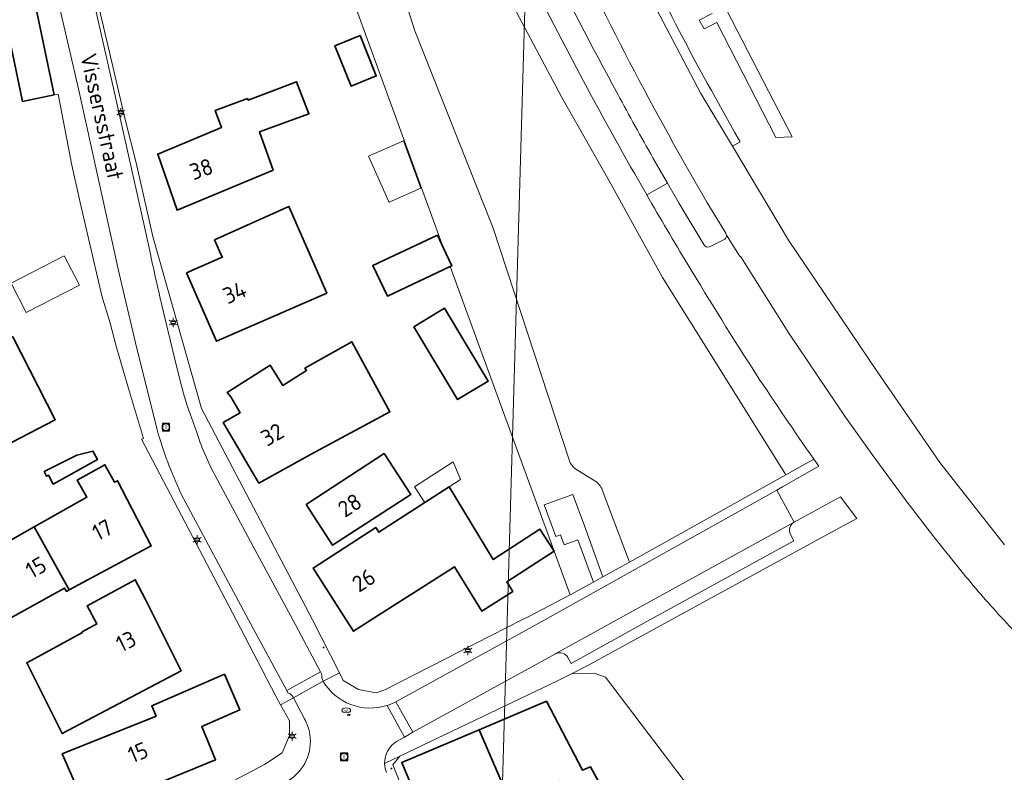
# Model space of a CAD drawing. Header units: metres. Extents: x 140853 to 145288, y 474558 to 480269.
# Tile 402 of 428: x 144626 to 144735, y 479233 to 479316. Entities that reach past the tile are written whole.
import ezdxf
from ezdxf.enums import TextEntityAlignment as Align

# ---------------------------------------------------------------- set-up
doc = ezdxf.new("R2010")
doc.units = ezdxf.units.M
doc.header["$MEASUREMENT"] = 0
for name, color, linetype, lineweight in [('B-WE-GR-BEPLANTING_CULTUUR_BOSPLANTSOEN-G', 90, 'GR-PLANTSOEN', 18), ('B-WE-GR-BEPLANTING_CULTUUR_HEESTERS-G', 90, 'Continuous', 18), ('B-WE-GR-GRAS_KRUIDENRIJK-G', 80, 'Continuous', 18), ('B-WE-IE-TERREINAFSCHEIDING_KUNSTMATIG_HEKWERK-G', 20, 'IE-TERREINAFSCHEIDING-KUNSTMATIG', 18), ('B-WE-KL-ET_LS_OV_LICHTMAST-S', 190, 'Continuous', 18), ('B-WE-KL-WATER_BRANDLEIDING_PUT-S', 150, 'Continuous', 18), ('B-WE-KL-WATER_PUT-S', 170, 'Continuous', 18), ('B-WE-OG-BEBOUWING-G', 7, 'Continuous', 35), ('B-WE-OG-BEBOUWING_BIJGEBOUW-G', 7, 'Continuous', 18), ('B-WE-OG-BEBOUWING_HUISNUMMER-T18', 10, 'Continuous', 18), ('B-WE-OG-BEBOUWING_LUIFEL-G', 7, 'Continuous', 18), ('B-WE-OG-BEBOUWING_STRAATNAAM-T18', 10, 'Continuous', 18), ('B-WE-OG-HULPLIJN-G', 50, 'Continuous', 18), ('B-WE-OG-TERREIN_ERF-G', 7, 'Continuous', 18), ('B-WE-RI-GWA_RIOOLPUT-S', 30, 'Continuous', 18), ('B-WE-VH-VERHARDING_ASFALT-G', 252, 'Continuous', 18), ('B-WE-VH-VERHARDING_BETONSTRAATSTEEN-G', 252, 'Continuous', 18), ('B-WE-VH-VERHARDING_STRAATBAKSTEEN-G', 252, 'Continuous', 18), ('B-WE-VH-VERHARDING_TEGEL-G', 252, 'Continuous', 18), ('X-XX-XX-ALGEMEEN-S', 7, 'Continuous', 18)]:
    doc.layers.add(name, color=color, linetype=linetype, lineweight=lineweight)
doc.styles.add('NLCS-ISO', font='txt')
doc.linetypes.add('GR-PLANTSOEN', pattern='A,0,[179,NLCS.shx,S=2,R=0,X=0,Y=0],-4', length=4)
doc.linetypes.add('IE-TERREINAFSCHEIDING-KUNSTMATIG', pattern='A,4,[82,NLCS.shx,S=0.75,R=90,X=0,Y=0],4,-2', length=10)

# ---------------------------------------------------------------- blocks, each defined once
blk = doc.blocks.new('SIE-WEG_AFVALBAK_TYPE_01')
for radius in [0.25, 0.156]:
    blk.add_circle((0, 0), radius)
blk = doc.blocks.new('B-SIE-WEG_LICHTMAST-SO')
at = {"ltscale": 0.1}
for p, q in [((-1.1, 0.63), (-2.19, 1.27)), ((0, 1.27), (0, 2.53)), ((1.1, 0.63), (2.19, 1.27)), ((-1.1, -0.63), (-2.19, -1.27)), ((0, -1.27), (0, -2.53)), ((1.1, -0.63), (2.19, -1.27))]:
    blk.add_line(p, q, dxfattribs=at)
at = {"flags": 128}
for points in [[(-1.16, 0.5), (1.16, 0.5)], [(-1.16, -0.5), (1.16, -0.5)]]:
    blk.add_lwpolyline(points, dxfattribs=at)
at = {"ltscale": 0.1}
blk.add_circle((0, 0), 1.27, dxfattribs=at)
at = {"style": 'NLCS-ISO'}
blk.add_attdef('TYPE', text='', height=1.8, dxfattribs=at).set_placement((0, 2.53), align=Align.BOTTOM_CENTER)
blk = doc.blocks.new('SRI-PUT_INSPECTIE-SO')
at = {"lineweight": -3, "flags": 128}
blk.add_lwpolyline([(-2, -2), (2, -2), (2, 2), (-2, 2)], close=True, dxfattribs=at)
at = {"lineweight": -3, "ltscale": 1.5}
blk.add_circle((0, 0), 2, dxfattribs=at)
at = {"ltscale": 0.1, "style": 'NLCS-ISO'}
blk.add_text('I', height=2.5, dxfattribs=at).set_placement((0, -0.01), align=Align.MIDDLE_CENTER)
blk = doc.blocks.new('SKL-WATERLEIDINGPUT-SO')
at = {"color": 0, "linetype": 'ByBlock', "lineweight": 18}
blk.add_ellipse((0, 0), major_axis=(2.5, 0), ratio=0.54, dxfattribs=at)
at = {"color": 0, "linetype": 'ByBlock', "lineweight": 18, "style": 'NLCS-ISO'}
blk.add_text('wl', height=1.8, dxfattribs=at).set_placement((0, 0), align=Align.MIDDLE_CENTER)
blk = doc.blocks.new('SIE-WEG_STRAATPOT_BRANDKRAAN-SO')
blk.add_ellipse((0, 0), major_axis=(-0.729, 0), ratio=0.685994)
at = {"style": 'NLCS-ISO'}
blk.add_text('BR', height=0.4, dxfattribs=at).set_placement((-0.3, -0.15))

msp = doc.modelspace()

# ---------------------------------------------------------------- linework, layer by layer
at = {"layer": 'B-WE-GR-BEPLANTING_CULTUUR_BOSPLANTSOEN-G', "ltscale": 0.2, "flags": 128}
msp.add_lwpolyline([(144658.096, 479380.611), (144662.751, 479354.58), (144662.751, 479354.58, -0.0645668), (144662.813, 479353.31), (144662.813, 479353.31), (144661.897, 479341.606), (144661.897, 479341.606, 0.0969944), (144662.118, 479339.698), (144662.118, 479339.698), (144669.944, 479315.143), (144678.591, 479293.332), (144686.981, 479267.696), (144686.981, 479267.696, 0.1774665), (144687.833, 479266.615), (144687.833, 479266.615), (144689.827, 479265.389), (144689.827, 479265.389, -0.1665969), (144690.651, 479264.389), (144690.651, 479264.389), (144693.651, 479256.404), (144710.947, 479266.064), (144703.368, 479278.206), (144697.311, 479287.858), (144691.413, 479298.559), (144686.129, 479307.864), (144680.875, 479317.757), (144675.878, 479328.216), (144671.652, 479337.476), (144668.303, 479346.592), (144665.579, 479355.75), (144663.48, 479364.599), (144663.177, 479365.844), (144663.177, 479365.844, -0.01587), (144659.837, 479381.975), (144659.837, 479381.975), (144657.822, 479381.145), (144658.096, 479380.611)], format="xyb", close=True, dxfattribs=at)
at = {"layer": 'B-WE-GR-BEPLANTING_CULTUUR_HEESTERS-G', "ltscale": 0.2, "flags": 128}
msp.add_lwpolyline([(144651.326, 479350.901), (144673.106, 479291.137), (144674.026, 479289.182), (144673.849, 479289.099), (144685.322, 479257.616), (144687.088, 479252.769), (144689.668, 479254.177), (144687.942, 479258.869), (144686.439, 479258.321), (144686.035, 479259.429), (144685.518, 479259.241), (144684.243, 479262.736), (144687.4, 479263.887), (144688.682, 479260.395), (144690.723, 479254.767), (144693.651, 479256.404), (144690.651, 479264.389), (144690.651, 479264.389, 0.1665969), (144689.827, 479265.389), (144689.827, 479265.389), (144687.833, 479266.615), (144687.833, 479266.615, -0.1774665), (144686.981, 479267.696), (144686.981, 479267.696), (144678.591, 479293.332), (144669.944, 479315.143), (144662.118, 479339.698)], format="xyb", dxfattribs=at)
at = {"layer": 'B-WE-GR-GRAS_KRUIDENRIJK-G', "ltscale": 0.2, "flags": 128}
for points in [[(144680.875, 479317.757), (144686.129, 479307.864), (144691.413, 479298.559), (144697.311, 479287.858), (144703.368, 479278.206), (144710.947, 479266.064), (144714.036, 479267.788), (144714.036, 479267.788, -0.0069012), (144707.691, 479277.129), (144707.691, 479277.129, -0.0079021), (144700.102, 479289.328), (144700.102, 479289.328, -0.0047724), (144695.573, 479297.005), (144695.573, 479297.005, -0.0079638), (144688.583, 479309.585), (144688.583, 479309.585), (144685.774, 479314.921), (144685.774, 479314.921, -0.0076803), (144678.88, 479328.726)], [(144684.024, 479324.127, 0.0078261), (144692.355, 479308.168), (144692.355, 479308.168, 0.0048841), (144696.253, 479301.098), (144696.253, 479301.098), (144697.854, 479298.304), (144699.135, 479296.07), (144701.866, 479291.525), (144701.866, 479291.525, 0.3823657), (144702.518, 479291.276), (144702.518, 479291.276), (144704.132, 479292.075), (144704.132, 479292.075, 0.1798112), (144704.352, 479292.355), (144704.352, 479292.355, 0.1079432), (144704.379, 479292.567), (144704.379, 479292.567, 0.1074999), (144704.315, 479292.772), (144704.315, 479292.772), (144702.224, 479296.195), (144699.617, 479300.722), (144698.542, 479302.656), (144698.542, 479302.656, -0.0113713), (144690.052, 479318.812)]]:
    msp.add_lwpolyline(points, format="xyb", dxfattribs=at)
at = {"layer": 'B-WE-IE-TERREINAFSCHEIDING_KUNSTMATIG_HEKWERK-G', "ltscale": 0.2, "flags": 128}
for points in [[(144651.326, 479350.901), (144673.106, 479291.137)], [(144673.849, 479289.099), (144685.322, 479257.616)]]:
    msp.add_lwpolyline(points, dxfattribs=at)
at = {"layer": 'B-WE-OG-BEBOUWING-G', "ltscale": 0.2, "flags": 128}
for points in [[(144615.13, 479325.811), (144618.927, 479317.395), (144623.909, 479320.028), (144626.564, 479307.348), (144630.088, 479308.086), (144627.865, 479318.699), (144626.656, 479318.45), (144626.105, 479321.099), (144627.241, 479321.679), (144627.22, 479321.779), (144622.036, 479330.03), (144615.13, 479325.811)], [(144662.888, 479309.051), (144665.673, 479310.167), (144663.887, 479314.622), (144661.103, 479313.506), (144662.888, 479309.051)], [(144651.433, 479307.679), (144647.883, 479306.347), (144648.576, 479304.473), (144641.52, 479301.528), (144643.681, 479295.318), (144654.259, 479299.758), (144652.749, 479303.991), (144658.225, 479305.974), (144656.87, 479309.53), (144651.5, 479307.491), (144651.433, 479307.679)], [(144647.805, 479292.029), (144648.643, 479290.114), (144644.704, 479288.391), (144648.014, 479280.827), (144660.201, 479286.158), (144656.013, 479295.732), (144647.805, 479292.029)], [(144673.106, 479291.137), (144672.429, 479292.575), (144665.299, 479289.22), (144666.896, 479285.827), (144673.849, 479289.099), (144674.026, 479289.182), (144673.106, 479291.137)], [(144669.812, 479282.436), (144674.661, 479274.379), (144678.055, 479276.421), (144673.206, 479284.478), (144669.812, 479282.436)], [(144618.766, 479277.843), (144621.648, 479272.204), (144623.464, 479268.685), (144630.182, 479272.151), (144625.508, 479281.296), (144618.851, 479277.886), (144618.766, 479277.843)], [(144649.602, 479274.663), (144650.614, 479272.926), (144648.765, 479271.849), (144652.676, 479265.137), (144658.483, 479268.325), (144667.175, 479273.028), (144662.983, 479280.776), (144657.789, 479277.843), (144657.954, 479277.58), (144655.355, 479275.946), (144653.961, 479278.165), (144649.205, 479275.176), (144649.602, 479274.663)], [(144629.962, 479265.026), (144634.873, 479267.759), (144634.36, 479268.687), (144632.568, 479268.245), (144628.949, 479266.406), (144629.233, 479265.891), (144629.426, 479265.998), (144629.962, 479265.026)], [(144657.934, 479262.758), (144660.844, 479258.272), (144669.494, 479263.883), (144666.544, 479268.395), (144657.934, 479262.758)], [(144631.725, 479253.323), (144640.809, 479258.184), (144637.084, 479265.405), (144636.75, 479265.223), (144635.671, 479267.163), (144632.626, 479265.461), (144633.683, 479263.589), (144627.872, 479260.303), (144631.725, 479253.323)], [(144685.322, 479257.616), (144683.735, 479260.043), (144678.601, 479256.687), (144673.715, 479264.716), (144671.022, 479262.977), (144665.96, 479259.708), (144665.629, 479260.221), (144658.69, 479255.74), (144662.344, 479250), (144663.137, 479248.755), (144665.095, 479250), (144674.319, 479255.863), (144677.348, 479250.972), (144680.76, 479253.141), (144680.11, 479254.209), (144685.322, 479257.616)], [(144627.872, 479260.303), (144620.252, 479255.994), (144623.591, 479249.301), (144631.229, 479253.535), (144631.427, 479253.164), (144631.725, 479253.323), (144627.872, 479260.303)], [(144633.204, 479248.597), (144627.038, 479245.261), (144630.945, 479237.443), (144644.09, 479244.379), (144640.177, 479252.275), (144639.024, 479254.44), (144633.713, 479251.558), (144634.796, 479249.563), (144633.161, 479248.676), (144633.204, 479248.597)], [(144641.36, 479239.345), (144630.969, 479235.19), (144633.807, 479228.758), (144647.905, 479234.548), (144646.379, 479238.214), (144650.587, 479240.046), (144648.895, 479244.002), (144640.859, 479240.49), (144641.36, 479239.345)], [(144680.463, 479229.871), (144685.97, 479232.232), (144689.292, 479226.094), (144692.585, 479227.825), (144689.339, 479233.777), (144688.458, 479233.398), (144684.469, 479241.005), (144677.034, 479237.867), (144680.463, 479229.871)], [(144680.463, 479229.871), (144677.034, 479237.867), (144668.479, 479234.256), (144671.853, 479226.179), (144680.463, 479229.871)]]:
    msp.add_lwpolyline(points, close=True, dxfattribs=at)
at = {"layer": 'B-WE-OG-BEBOUWING_BIJGEBOUW-G', "ltscale": 0.2, "flags": 128}
msp.add_lwpolyline([(144673.715, 479264.716), (144674.972, 479265.527), (144674.166, 479267.498), (144669.891, 479264.717), (144671.022, 479262.977), (144673.715, 479264.716)], close=True, dxfattribs=at)
at = {"layer": 'B-WE-OG-BEBOUWING_LUIFEL-G', "ltscale": 0.2, "flags": 128}
for points in [[(144670.592, 479297.746), (144668.672, 479303.001), (144664.817, 479301.293), (144667.079, 479296.189), (144667.083, 479296.191), (144670.592, 479297.746)], [(144625.317, 479287.264), (144626.981, 479284.016), (144632.855, 479287.024), (144631.192, 479290.272), (144625.317, 479287.264)]]:
    msp.add_lwpolyline(points, close=True, dxfattribs=at)
at = {"layer": 'B-WE-OG-HULPLIJN-G'}
msp.add_lwpolyline([(141484.938, 478467.493), (142922.898, 478740.923), (143043.789, 479141.528), (143928.198, 479351.369), (144042.725, 479840.999), (144698.079, 479872.794), (144672.627, 478988.916), (144742.617, 478639.181), (145060.75, 478225.858), (145035.298, 477659.922), (145054.388, 476896.862), (144768.066, 476833.275), (144755.342, 477825.251), (143616.428, 477755.303), (142541.14, 475313.514), (141510.39, 476108.367), (141014.104, 476776.044), (140988.652, 477462.798), (141421.313, 477755.303), (141484.938, 478467.493)], close=True, dxfattribs=at)
at = {"layer": 'B-WE-OG-TERREIN_ERF-G', "ltscale": 0.2, "flags": 128}
for points in [[(144633.484, 479324.2), (144636.204, 479312.783), (144637.91, 479305.368), (144639.134, 479300.562), (144640.984, 479292.395), (144646.344, 479273.375), (144658.641, 479250), (144661.604, 479244.163), (144662.031, 479243.322), (144663.724, 479242.322), (144665.675, 479241.932), (144666.618, 479242.269), (144681.76, 479250), (144682.471, 479250.363), (144687.088, 479252.769), (144685.322, 479257.616), (144685.322, 479257.616), (144673.849, 479289.099), (144666.896, 479285.827), (144665.299, 479289.22), (144672.429, 479292.575), (144673.106, 479291.137), (144651.326, 479350.901)], [(144640.922, 479227.485), (144653.314, 479234.031), (144655.256, 479235.309), (144656.079, 479237.217), (144656.066, 479238.861), (144655.098, 479240.605), (144654.569, 479241.557), (144650.182, 479250), (144639.72, 479270.009), (144639.937, 479270.074), (144638.278, 479275.587), (144636.934, 479280.286), (144636.247, 479282.822), (144635.356, 479285.848), (144632.94, 479296.171), (144632.019, 479300.31), (144630.497, 479308.169), (144630.088, 479308.086), (144626.564, 479307.348), (144623.909, 479320.028)], [(144701.199, 479230.225), (144691.007, 479243.676), (144689.77, 479244.103), (144687.254, 479244.044), (144685.718, 479243.252), (144668.26, 479234.93), (144667.493, 479233.99), (144670.391, 479226.868)]]:
    msp.add_lwpolyline(points, dxfattribs=at)
for points in [[(144662.888, 479309.051), (144661.103, 479313.506), (144663.887, 479314.622), (144665.673, 479310.167), (144662.888, 479309.051)], [(144641.52, 479301.528), (144648.576, 479304.473), (144647.883, 479306.347), (144651.433, 479307.679), (144651.5, 479307.491), (144656.87, 479309.53), (144658.225, 479305.974), (144652.749, 479303.991), (144654.259, 479299.758), (144643.681, 479295.318), (144641.52, 479301.528)], [(144647.805, 479292.029), (144656.013, 479295.732), (144660.201, 479286.158), (144648.014, 479280.827), (144644.704, 479288.391), (144648.643, 479290.114), (144647.805, 479292.029)], [(144669.812, 479282.436), (144673.206, 479284.478), (144678.055, 479276.421), (144674.661, 479274.379), (144669.812, 479282.436)], [(144621.648, 479272.204), (144614.61, 479268.573), (144613.211, 479271.283), (144608.404, 479268.803), (144606.115, 479273.237), (144613.5, 479277.101), (144618.058, 479279.439), (144618.851, 479277.886), (144625.508, 479281.296), (144630.182, 479272.151), (144623.464, 479268.685), (144621.648, 479272.204)], [(144649.602, 479274.663), (144649.205, 479275.176), (144653.961, 479278.165), (144655.355, 479275.946), (144657.954, 479277.58), (144657.789, 479277.843), (144662.983, 479280.776), (144667.175, 479273.028), (144658.483, 479268.325), (144652.676, 479265.137), (144648.765, 479271.849), (144650.614, 479272.926), (144649.602, 479274.663)], [(144629.962, 479265.026), (144629.426, 479265.998), (144629.233, 479265.891), (144628.949, 479266.406), (144632.568, 479268.245), (144634.36, 479268.687), (144634.873, 479267.759), (144629.962, 479265.026)], [(144657.934, 479262.758), (144666.544, 479268.395), (144669.494, 479263.883), (144660.844, 479258.272), (144657.934, 479262.758)], [(144631.725, 479253.323), (144631.427, 479253.164), (144631.229, 479253.535), (144623.591, 479249.301), (144620.252, 479255.994), (144627.872, 479260.303), (144633.683, 479263.589), (144632.626, 479265.461), (144635.671, 479267.163), (144636.75, 479265.223), (144637.084, 479265.405), (144640.809, 479258.184), (144631.725, 479253.323)], [(144678.601, 479256.687), (144683.735, 479260.043), (144685.322, 479257.616), (144680.11, 479254.209), (144680.76, 479253.141), (144677.348, 479250.972), (144674.319, 479255.863), (144665.095, 479250), (144663.137, 479248.755), (144662.344, 479250), (144658.69, 479255.74), (144665.629, 479260.221), (144665.96, 479259.708), (144671.022, 479262.977), (144673.715, 479264.716), (144678.601, 479256.687)], [(144627.038, 479245.261), (144633.204, 479248.597), (144633.161, 479248.676), (144634.796, 479249.563), (144633.713, 479251.558), (144639.024, 479254.44), (144640.177, 479252.275), (144644.09, 479244.379), (144630.945, 479237.443), (144627.038, 479245.261)], [(144641.36, 479239.345), (144640.859, 479240.49), (144648.895, 479244.002), (144650.587, 479240.046), (144646.379, 479238.214), (144647.905, 479234.548), (144633.807, 479228.758), (144630.969, 479235.19), (144641.36, 479239.345)], [(144677.034, 479237.867), (144684.469, 479241.005), (144688.458, 479233.398), (144689.339, 479233.777), (144692.585, 479227.825), (144689.292, 479226.094), (144685.97, 479232.232), (144680.463, 479229.871), (144671.853, 479226.179), (144668.479, 479234.256), (144677.034, 479237.867)]]:
    msp.add_lwpolyline(points, close=True, dxfattribs=at)
at = {"layer": 'B-WE-VH-VERHARDING_ASFALT-G', "ltscale": 0.2, "flags": 128}
msp.add_lwpolyline([(144735.092, 479258.32), (144727.948, 479267.408), (144721.049, 479277.485), (144711.248, 479292), (144705.043, 479302.396), (144701.552, 479308.243), (144695.878, 479319.072), (144692.334, 479326.324), (144687.239, 479337.27), (144682.724, 479348.892), (144679.176, 479361.776), (144675.937, 479375.872), (144672.854, 479389.703), (144670.495, 479401.518), (144669.01, 479411.346), (144668.035, 479421.092), (144667.322, 479432.573), (144666.847, 479443.135), (144666.446, 479453.778), (144666.197, 479463.46)], dxfattribs=at)
for points in [[(144678.88, 479328.726, 0.0076803), (144685.774, 479314.921), (144685.774, 479314.921), (144688.583, 479309.585), (144688.583, 479309.585, 0.0079638), (144695.573, 479297.005), (144695.573, 479297.005), (144697.854, 479298.304), (144696.253, 479301.098), (144696.253, 479301.098, -0.0048841), (144692.355, 479308.168), (144692.355, 479308.168, -0.0078261), (144684.024, 479324.127)], [(144695.878, 479319.072), (144701.552, 479308.243), (144705.043, 479302.396), (144705.876, 479302.87), (144705.261, 479303.958), (144702.713, 479308.541), (144702.713, 479308.541, -0.0144879), (144695.858, 479321.749)], [(144690.052, 479318.812, 0.0113713), (144698.542, 479302.656), (144698.542, 479302.656), (144699.617, 479300.722), (144702.224, 479296.195), (144704.315, 479292.772), (144704.315, 479292.772, -0.1074999), (144704.379, 479292.567), (144704.379, 479292.567), (144705.832, 479290.286), (144705.942, 479290.165), (144705.949, 479290.154), (144711.263, 479281.707), (144717.549, 479272.429), (144720.47, 479268.293), (144724.249, 479263.176), (144727.308, 479259.206), (144730.578, 479255.116), (144730.578, 479255.116, 0.0160873), (144735.032, 479250), (144735.032, 479250, 0.01769), (144740.31, 479244.707)]]:
    msp.add_lwpolyline(points, format="xyb", dxfattribs=at)
at = {"layer": 'B-WE-VH-VERHARDING_BETONSTRAATSTEEN-G', "ltscale": 0.2, "flags": 128}
for points in [[(144633.806, 479321.356), (144636.651, 479308.635), (144639.843, 479294.493), (144640.632, 479290.816), (144640.632, 479290.816, 0.0050063), (144641.974, 479284.811), (144641.974, 479284.811), (144643.539, 479278.222), (144643.972, 479276.626), (144643.972, 479276.626, 0.0357658), (144645.103, 479272.791), (144645.103, 479272.791), (144645.824, 479270.743), (144645.824, 479270.743, 0.0501374), (144648.154, 479265.436), (144648.154, 479265.436), (144651.767, 479258.685), (144656.457, 479250), (144656.457, 479250), (144659.504, 479244.264), (144659.656, 479243.98), (144659.656, 479243.98, 0.1570345), (144659.788, 479243.241), (144659.788, 479243.241), (144661.604, 479244.163), (144658.641, 479250), (144646.344, 479273.375), (144640.984, 479292.395), (144639.134, 479300.562), (144637.91, 479305.368), (144636.204, 479312.783), (144633.484, 479324.2)], [(144627.865, 479318.699), (144630.088, 479308.086), (144630.497, 479308.169), (144632.019, 479300.31), (144632.94, 479296.171), (144635.356, 479285.848), (144636.247, 479282.822), (144636.934, 479280.286), (144638.278, 479275.587), (144639.937, 479270.074), (144639.72, 479270.009), (144650.182, 479250), (144650.182, 479250), (144654.569, 479241.557), (144655.098, 479240.605), (144656.515, 479241.392), (144656.515, 479241.392, 0.2226492), (144655.907, 479241.952), (144655.907, 479241.952), (144655.781, 479242.185), (144651.562, 479250), (144644.088, 479264.003), (144644.088, 479264.003, -0.0416661), (144641.437, 479271.04), (144641.437, 479271.04), (144639.063, 479280.651), (144637.272, 479288.331), (144632.756, 479308.738), (144629.756, 479321.796)]]:
    msp.add_lwpolyline(points, format="xyb", dxfattribs=at)
at = {"layer": 'B-WE-VH-VERHARDING_STRAATBAKSTEEN-G', "ltscale": 0.2, "flags": 128}
for points in [[(144629.756, 479321.796), (144632.756, 479308.738), (144637.272, 479288.331), (144639.063, 479280.651), (144641.437, 479271.04), (144641.437, 479271.04, 0.0416661), (144644.088, 479264.003), (144644.088, 479264.003), (144651.562, 479250), (144651.562, 479250), (144655.781, 479242.185), (144659.504, 479244.264), (144656.457, 479250), (144651.767, 479258.685), (144648.154, 479265.436), (144648.154, 479265.436, -0.0501374), (144645.824, 479270.743), (144645.824, 479270.743), (144645.103, 479272.791), (144645.103, 479272.791, -0.0357658), (144643.972, 479276.626), (144643.972, 479276.626), (144643.539, 479278.222), (144641.974, 479284.811), (144641.974, 479284.811, -0.0050063), (144640.632, 479290.816), (144640.632, 479290.816), (144639.843, 479294.493), (144636.651, 479308.635), (144633.806, 479321.356)], [(144666.8, 479233.119, -0.0935929), (144666.591, 479234.135), (144666.591, 479234.135, -0.2642808), (144667.918, 479236.559), (144667.918, 479236.559), (144668.803, 479237.058), (144666.862, 479240.557), (144666.862, 479240.557, -0.1712736), (144662.851, 479240.65), (144662.851, 479240.65, -0.1712237), (144659.788, 479243.241), (144659.788, 479243.241), (144656.515, 479241.392), (144657.729, 479239.075), (144657.729, 479239.075, -0.091445), (144658.332, 479237.333), (144658.332, 479237.333, -0.2965916), (144656.04, 479232.27)], [(144656.04, 479232.27, 0.2965916), (144658.332, 479237.333), (144658.332, 479237.333, 0.091445), (144657.729, 479239.075), (144657.729, 479239.075), (144656.515, 479241.392), (144655.098, 479240.605), (144655.098, 479240.605), (144656.066, 479238.861), (144656.079, 479237.217), (144655.256, 479235.309), (144653.314, 479234.031), (144640.922, 479227.485)], [(144670.391, 479226.868), (144667.493, 479233.99), (144668.26, 479234.93), (144668.26, 479234.93), (144666.591, 479234.135), (144666.591, 479234.135, 0.0935929), (144666.8, 479233.119)]]:
    msp.add_lwpolyline(points, format="xyb", dxfattribs=at)
for points in [[(144687.088, 479252.769), (144682.471, 479250.363), (144681.76, 479250), (144666.618, 479242.269), (144665.675, 479241.932), (144663.724, 479242.322), (144662.031, 479243.322), (144661.604, 479244.163), (144659.788, 479243.241), (144659.788, 479243.241, 0.1712237), (144662.851, 479240.65), (144662.851, 479240.65, 0.1712736), (144666.862, 479240.557), (144666.862, 479240.557, 0.0588984), (144667.835, 479240.934), (144667.835, 479240.934), (144682.92, 479249.234), (144684.288, 479250), (144709.934, 479264.341), (144710.572, 479264.729), (144714.573, 479266.999), (144714.036, 479267.788), (144710.947, 479266.064), (144693.651, 479256.404), (144690.723, 479254.767), (144689.668, 479254.177), (144687.088, 479252.769)], [(144669.714, 479237.575), (144685.467, 479246.253), (144685.467, 479246.253, -0.0210279), (144685.524, 479246.282), (144685.524, 479246.282), (144692.254, 479250), (144711.849, 479260.816), (144709.934, 479264.341), (144684.288, 479250), (144682.92, 479249.234), (144667.835, 479240.934), (144669.714, 479237.575)], [(144655.907, 479241.952, -0.2226492), (144656.515, 479241.392), (144656.515, 479241.392), (144659.788, 479243.241), (144659.788, 479243.241, -0.1570345), (144659.656, 479243.98), (144659.656, 479243.98), (144659.504, 479244.264), (144655.781, 479242.185), (144655.907, 479241.952)], [(144666.862, 479240.557), (144668.803, 479237.058), (144669.714, 479237.575), (144667.835, 479240.934), (144667.835, 479240.934, -0.0588984), (144666.862, 479240.557)]]:
    msp.add_lwpolyline(points, format="xyb", close=True, dxfattribs=at)
at = {"layer": 'B-WE-VH-VERHARDING_TEGEL-G', "ltscale": 0.2, "flags": 128}
msp.add_lwpolyline([(144702.796, 479317.09), (144701.378, 479316.349), (144701.897, 479315.379), (144703.33, 479316.096), (144709.844, 479303.368), (144711.653, 479303.442), (144709.607, 479307.326), (144692.171, 479341.142)], dxfattribs=at)
msp.add_lwpolyline([(144711.466, 479259.447), (144711.83, 479258.765), (144695.911, 479250), (144687.198, 479245.203), (144686.833, 479245.863), (144686.833, 479245.863, 0.3943344), (144685.524, 479246.282), (144685.524, 479246.282, 0.0210279), (144685.467, 479246.253), (144685.467, 479246.253), (144669.714, 479237.575), (144668.803, 479237.058), (144667.918, 479236.559), (144667.918, 479236.559, 0.2642808), (144666.591, 479234.135), (144666.591, 479234.135), (144668.26, 479234.93), (144685.718, 479243.252), (144687.254, 479244.044), (144688.98, 479244.934), (144698.255, 479250), (144715.598, 479259.472), (144718.787, 479261.214), (144716.993, 479263.634), (144712.515, 479261.184), (144711.849, 479260.816), (144711.849, 479260.816, 0.4142416), (144711.466, 479259.447)], format="xyb", close=True, dxfattribs=at)

# ---------------------------------------------------------------- block references
at = {"layer": 'B-WE-KL-ET_LS_OV_LICHTMAST-S', "xscale": 0.2, "yscale": 0.2, "zscale": 0.2}
for p in [(144637.426, 479306.096), (144643.225, 479282.893), (144645.886, 479258.863), (144675.804, 479246.625), (144656.364, 479237.15)]:
    msp.add_blockref('B-SIE-WEG_LICHTMAST-SO', p, dxfattribs=at)
at = {"layer": 'B-WE-KL-WATER_BRANDLEIDING_PUT-S', "xscale": 0.2, "yscale": 0.2, "zscale": 0.2}
msp.add_blockref('SIE-WEG_STRAATPOT_BRANDKRAAN-SO', (144662.637, 479239.494), dxfattribs=at)
at = {"layer": 'B-WE-KL-WATER_PUT-S', "xscale": 0.2, "yscale": 0.2, "zscale": 0.2}
msp.add_blockref('SKL-WATERLEIDINGPUT-SO', (144662.375, 479240.004), dxfattribs=at)
at = {"layer": 'B-WE-RI-GWA_RIOOLPUT-S', "xscale": 0.2, "yscale": 0.2, "zscale": 0.2}
for p in [(144642.428, 479271.328), (144662.114, 479234.871)]:
    msp.add_blockref('SRI-PUT_INSPECTIE-SO', p, dxfattribs=at)
at = {"layer": 'X-XX-XX-ALGEMEEN-S', "xscale": 0.2, "yscale": 0.2, "zscale": 0.2}
for p in [(144659.853, 479246.953), (144667.339, 479233.578)]:
    msp.add_blockref('SIE-WEG_AFVALBAK_TYPE_01', p, dxfattribs=at)

# ---------------------------------------------------------------- texts
at = {"layer": 'B-WE-OG-BEBOUWING_HUISNUMMER-T18', "style": 'NLCS-ISO'}
for s, rotation, p in [('38', 19.2, (144646.333, 479299.868)), ('34', 23.6, (144650.023, 479286.213)), ('32', 30.2, (144654.177, 479270.507)), ('28', 33, (144662.745, 479262.692)), ('17', 27.3, (144635.391, 479259.961)), ('15', 29.5, (144628.064, 479255.816)), ('26', 32.5, (144664.288, 479254.395)), ('13', 26.4, (144638.01, 479247.639)), ('15', 22.3, (144639.336, 479235.353))]:
    msp.add_text(s, height=1.8, rotation=rotation, dxfattribs=at).set_placement(p, align=Align.MIDDLE_CENTER)
at = {"layer": 'B-WE-OG-BEBOUWING_STRAATNAAM-T18', "style": 'NLCS-ISO'}
msp.add_text('Vissersstraat', height=1.8, rotation=282.6, dxfattribs=at).set_placement((144635.363, 479305.665), align=Align.MIDDLE_CENTER)

doc.saveas('drawing.dxf')
